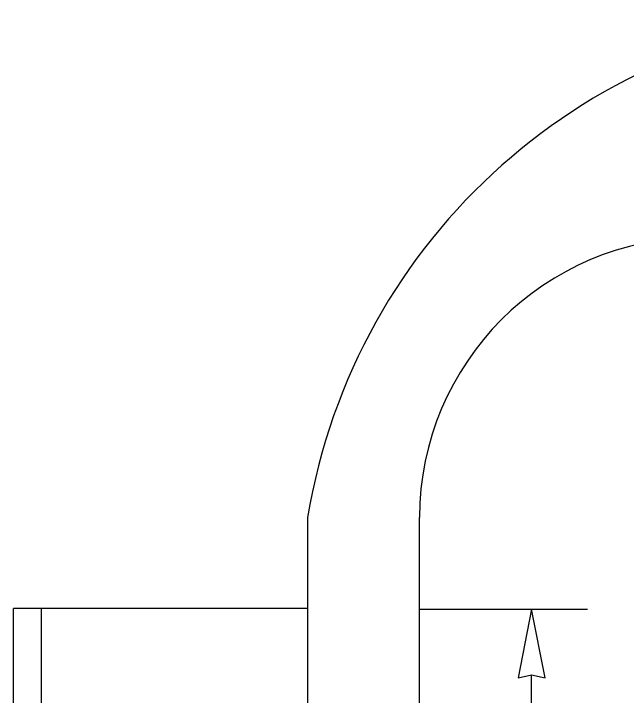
# Model space of a CAD drawing. Extents: x 99958 to 100136, y 99935 to 100013.
# Drawn here: x 100043.652 to 100044.527, y 99973.418 to 99974.392 of the extents above; entities that cross this region are included whole.
import ezdxf

# ---------------------------------------------------------------- set-up
doc = ezdxf.new("R2010")
doc.units = 0
for name, color, linetype in [('RD_ED_ShoulderPavedEdge', 7, 'Continuous'), ('RD_MK_LineDblYellowCenter', 7, 'Continuous'), ('RD_MK_LineEdgeWhite', 7, 'Continuous'), ('RD_MK_LineStop', 7, 'Continuous'), ('TR_WZ_WorkZoneDetails', 7, 'Continuous')]:
    doc.layers.add(name, color=color, linetype=linetype)

msp = doc.modelspace()

# ---------------------------------------------------------------- linework, layer by layer
at = {"layer": 'RD_ED_ShoulderPavedEdge'}
msp.add_lwpolyline([(100044.23194, 99971.9059), (100044.23194, 99973.67245)], dxfattribs=at)
msp.add_arc((100044.63194, 99973.67245), 0.4, 90, 180, dxfattribs=at)
at = {"layer": 'RD_MK_LineDblYellowCenter'}
for p, q in [((100043.65194, 99971.9059), (100043.65194, 99973.54245)), ((100043.69194, 99971.9059), (100043.69194, 99973.54245))]:
    msp.add_line(p, q, dxfattribs=at)
at = {"layer": 'RD_MK_LineEdgeWhite'}
msp.add_line((100044.07194, 99973.67245), (100044.07194, 99971.9059), dxfattribs=at)
msp.add_arc((100044.92185, 99973.53192), 0.86145, 92.65548, 170.6116, dxfattribs=at)
at = {"layer": 'RD_MK_LineStop'}
msp.add_line((100044.07194, 99973.54245), (100043.65194, 99973.54245), dxfattribs=at)
at = {"layer": 'TR_WZ_WorkZoneDetails'}
for p, q in [((100044.23194, 99973.5416), (100044.47194, 99973.5416)), ((100044.39194, 99973.13533), (100044.39194, 99973.44787))]:
    msp.add_line(p, q, dxfattribs=at)
msp.add_lwpolyline([(100044.39194, 99973.5416), (100044.37267, 99973.44332), (100044.39194, 99973.44787), (100044.41122, 99973.44332)], close=True, dxfattribs=at)

doc.saveas('drawing.dxf')
